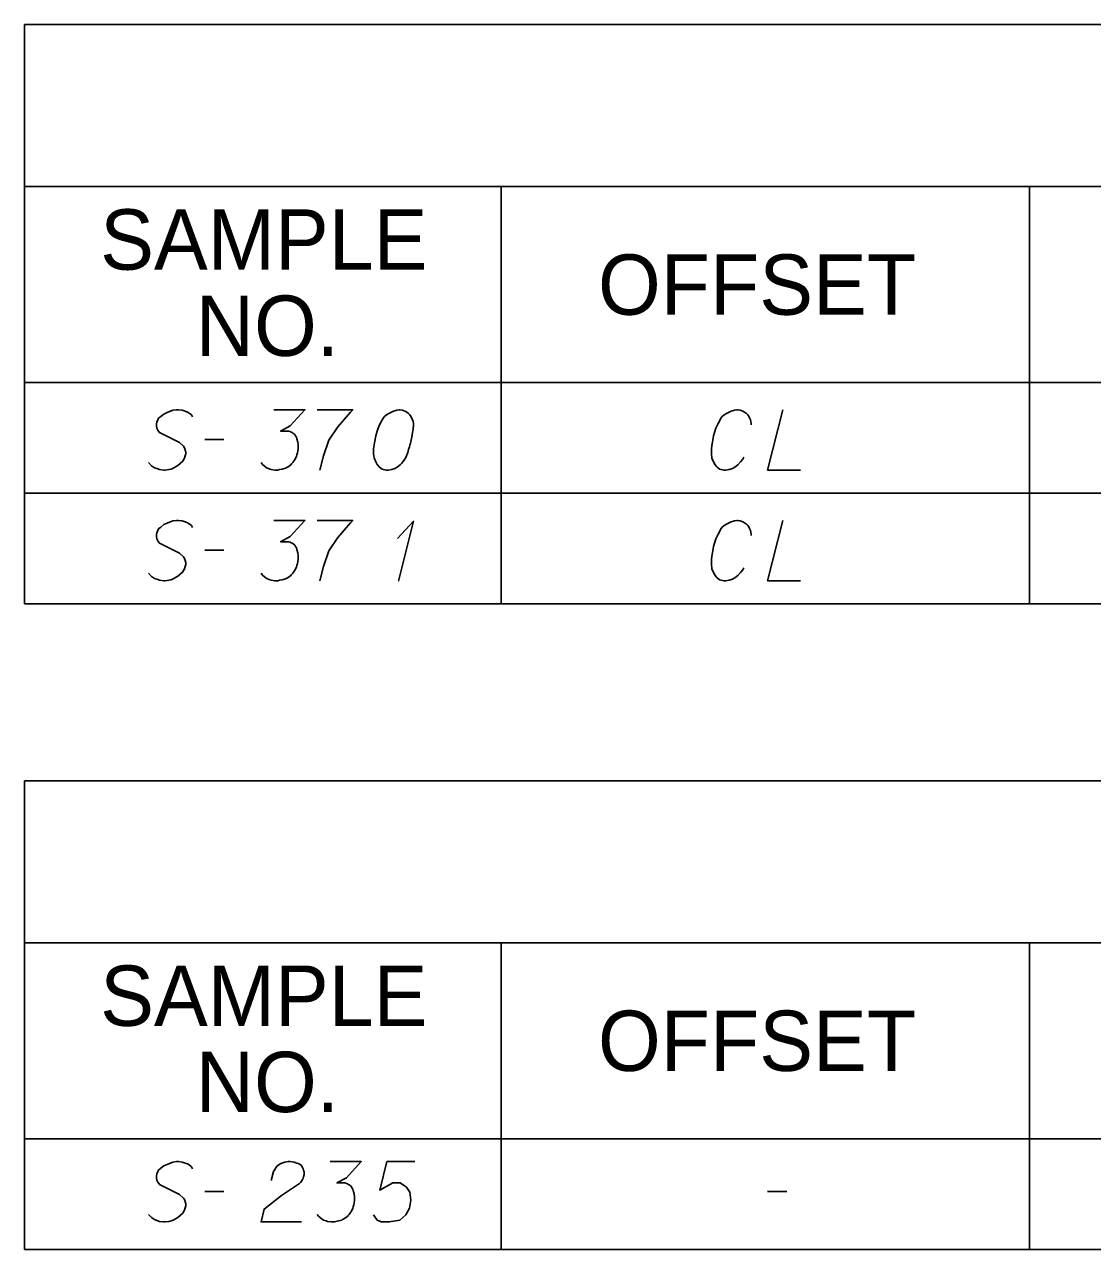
# Model space of a CAD drawing. Extents: x 2074207 to 2076812, y 516372 to 523312.
# Drawn here: x 2076260.6 to 2076345.6, y 516746.5 to 516843.9 of the extents above; entities that cross this region are included whole.
import ezdxf

# ---------------------------------------------------------------- set-up
doc = ezdxf.new("R2010")
doc.units = 0
for name, color, linetype in [('Prop DirtTable_ Soil Test Results - Outline (Major)', 7, 'Continuous'), ('Prop DirtTable_ Soil Test Results - Outline (Minor)', 7, 'Continuous'), ('Prop DirtTable_ Soil Test Results - Tx (Header - Small)', 7, 'Continuous'), ('Prop DirtTable_ Soil Test Results - Tx (Sample Data)', 7, 'Continuous')]:
    doc.layers.add(name, color=color, linetype=linetype)

msp = doc.modelspace()

# ---------------------------------------------------------------- linework, layer by layer
at = {"layer": 'Prop DirtTable_ Soil Test Results - Outline (Major)'}
for p, q in [((2076260.609, 516843.937), (2076260.609, 516815.452)), ((2076260.609, 516843.937), (2076811.903, 516843.937)), ((2076260.609, 516815.452), (2076260.609, 516806.652)), ((2076260.609, 516815.452), (2076811.903, 516815.452)), ((2076260.609, 516815.452), (2076811.903, 516815.452)), ((2076260.609, 516806.652), (2076260.609, 516797.852)), ((2076260.609, 516797.852), (2076811.903, 516797.852)), ((2076260.609, 516783.796), (2076260.609, 516755.31)), ((2076260.609, 516783.796), (2076811.903, 516783.796)), ((2076260.609, 516755.31), (2076260.609, 516746.51)), ((2076260.609, 516755.31), (2076811.903, 516755.31)), ((2076260.609, 516755.31), (2076811.903, 516755.31)), ((2076260.609, 516746.51), (2076811.903, 516746.51))]:
    msp.add_line(p, q, dxfattribs=at)
at = {"layer": 'Prop DirtTable_ Soil Test Results - Outline (Minor)'}
for p, q in [((2076260.609, 516831.052), (2076811.903, 516831.052)), ((2076298.545, 516831.052), (2076298.545, 516806.652)), ((2076340.594, 516831.052), (2076340.594, 516806.652)), ((2076260.609, 516806.652), (2076811.903, 516806.652)), ((2076260.609, 516806.652), (2076811.903, 516806.652)), ((2076298.546, 516806.652), (2076298.546, 516797.852)), ((2076340.594, 516806.652), (2076340.594, 516797.852)), ((2076260.609, 516797.852), (2076811.903, 516797.852)), ((2076260.609, 516770.91), (2076811.903, 516770.91)), ((2076298.545, 516770.91), (2076298.545, 516746.51)), ((2076340.594, 516770.91), (2076340.594, 516746.51)), ((2076260.609, 516746.51), (2076811.903, 516746.51))]:
    msp.add_line(p, q, dxfattribs=at)
at = {"layer": 'Prop DirtTable_ Soil Test Results - Tx (Sample Data)'}
for points in [[(2076273.968, 516812.733), (2076273.897, 516812.884), (2076273.721, 516813.035), (2076273.58, 516813.111), (2076273.403, 516813.186), (2076273.157, 516813.262), (2076272.874, 516813.3), (2076272.698, 516813.3), (2076272.416, 516813.262), (2076271.957, 516813.073), (2076271.71, 516812.959), (2076271.463, 516812.77), (2076271.287, 516812.619), (2076271.216, 516812.506), (2076271.146, 516812.317), (2076271.111, 516812.166), (2076271.111, 516812.015), (2076271.146, 516811.826), (2076271.216, 516811.674), (2076271.322, 516811.523), (2076271.358, 516811.485), (2076272.945, 516810.692), (2076273.262, 516810.389), (2076273.333, 516810.276), (2076273.368, 516810.2), (2076273.439, 516809.936), (2076273.439, 516809.785), (2076273.403, 516809.633), (2076273.333, 516809.444), (2076273.192, 516809.18), (2076272.839, 516808.878), (2076272.733, 516808.802), (2076272.451, 516808.651), (2076272.275, 516808.575), (2076272.098, 516808.537), (2076271.816, 516808.5), (2076271.71, 516808.5), (2076271.358, 516808.537), (2076271.146, 516808.613), (2076270.969, 516808.689), (2076270.723, 516808.84), (2076270.476, 516809.104)], [(2076280.459, 516813.3), (2076282.928, 516813.3), (2076281.764, 516812.015), (2076280.988, 516811.599), (2076281.623, 516811.599), (2076281.764, 516811.561), (2076281.834, 516811.523), (2076281.905, 516811.485), (2076281.975, 516811.448), (2076282.117, 516811.334), (2076282.187, 516811.221), (2076282.258, 516811.107), (2076282.293, 516810.994), (2076282.363, 516810.73), (2076282.399, 516810.503), (2076282.399, 516810.389), (2076282.399, 516810.238), (2076282.363, 516810.011), (2076282.328, 516809.86), (2076282.293, 516809.709), (2076282.258, 516809.596), (2076282.222, 516809.52), (2076282.187, 516809.444), (2076282.152, 516809.369), (2076282.081, 516809.256), (2076281.975, 516809.104), (2076281.87, 516808.991), (2076281.799, 516808.915), (2076281.693, 516808.84), (2076281.587, 516808.764), (2076281.446, 516808.689), (2076281.376, 516808.651), (2076281.129, 516808.575), (2076280.917, 516808.537), (2076280.776, 516808.5), (2076280.529, 516808.5), (2076280.247, 516808.537), (2076280.141, 516808.575), (2076280.035, 516808.613), (2076279.929, 516808.651), (2076279.824, 516808.726), (2076279.718, 516808.802), (2076279.541, 516808.953), (2076279.436, 516809.104)], [(2076283.916, 516813.3), (2076286.738, 516813.3), (2076286.561, 516813.111), (2076285.538, 516811.939), (2076284.833, 516810.881), (2076284.409, 516809.633), (2076284.127, 516808.5)], [(2076290.512, 516813.3), (2076290.442, 516813.3), (2076290.23, 516813.262), (2076290.089, 516813.224), (2076289.983, 516813.186), (2076289.807, 516813.111), (2076289.595, 516812.997), (2076289.419, 516812.884), (2076289.242, 516812.733), (2076289.136, 516812.582), (2076289.031, 516812.393), (2076288.925, 516812.204), (2076288.819, 516811.977), (2076288.748, 516811.826), (2076288.678, 516811.599), (2076288.572, 516811.221), (2076288.466, 516810.654), (2076288.396, 516810.2), (2076288.396, 516809.785), (2076288.431, 516809.482), (2076288.572, 516809.142), (2076288.678, 516808.953), (2076288.854, 516808.726), (2076289.066, 516808.575), (2076289.172, 516808.537), (2076289.383, 516808.5), (2076289.56, 516808.5), (2076289.842, 516808.537), (2076290.089, 516808.613), (2076290.265, 516808.726), (2076290.512, 516808.915), (2076290.618, 516809.029), (2076290.759, 516809.18), (2076290.865, 516809.331), (2076290.935, 516809.444), (2076291.006, 516809.633), (2076291.041, 516809.709), (2076291.112, 516809.898), (2076291.182, 516810.125), (2076291.253, 516810.352), (2076291.288, 516810.503), (2076291.323, 516810.616), (2076291.359, 516810.767), (2076291.429, 516811.107), (2076291.465, 516811.296), (2076291.5, 516811.485), (2076291.535, 516811.75), (2076291.57, 516812.09), (2076291.57, 516812.204), (2076291.535, 516812.355), (2076291.5, 516812.506), (2076291.394, 516812.733), (2076291.288, 516812.884), (2076291.182, 516812.997), (2076291.041, 516813.111), (2076290.9, 516813.186), (2076290.794, 516813.224), (2076290.689, 516813.262), (2076290.512, 516813.3)], [(2076318.45, 516812.09), (2076318.45, 516812.204), (2076318.415, 516812.355), (2076318.38, 516812.506), (2076318.309, 516812.657), (2076318.274, 516812.733), (2076318.168, 516812.884), (2076318.062, 516812.997), (2076317.921, 516813.111), (2076317.78, 516813.186), (2076317.569, 516813.262), (2076317.392, 516813.3), (2076317.322, 516813.3), (2076317.11, 516813.262), (2076316.863, 516813.186), (2076316.687, 516813.111), (2076316.475, 516812.997), (2076316.299, 516812.884), (2076316.122, 516812.733), (2076316.016, 516812.582), (2076315.911, 516812.393), (2076315.805, 516812.204), (2076315.628, 516811.826), (2076315.523, 516811.485), (2076315.452, 516811.221), (2076315.417, 516811.07), (2076315.381, 516810.881), (2076315.311, 516810.465), (2076315.276, 516810.163), (2076315.276, 516809.822), (2076315.311, 516809.444), (2076315.381, 516809.256), (2076315.487, 516809.067), (2076315.558, 516808.953), (2076315.699, 516808.764), (2076315.911, 516808.575), (2076316.052, 516808.537), (2076316.263, 516808.5), (2076316.404, 516808.5), (2076316.44, 516808.5), (2076316.687, 516808.537), (2076316.969, 516808.613), (2076317.145, 516808.726), (2076317.392, 516808.915), (2076317.604, 516809.142), (2076317.78, 516809.369), (2076317.851, 516809.52)], [(2076320.955, 516813.3), (2076319.756, 516808.5), (2076322.366, 516808.5)], [(2076274.956, 516810.919), (2076276.472, 516810.919)], [(2076273.968, 516803.933), (2076273.897, 516804.084), (2076273.721, 516804.235), (2076273.58, 516804.311), (2076273.403, 516804.386), (2076273.157, 516804.462), (2076272.874, 516804.5), (2076272.698, 516804.5), (2076272.416, 516804.462), (2076271.957, 516804.273), (2076271.71, 516804.159), (2076271.463, 516803.97), (2076271.287, 516803.819), (2076271.216, 516803.706), (2076271.146, 516803.517), (2076271.111, 516803.366), (2076271.111, 516803.215), (2076271.146, 516803.026), (2076271.216, 516802.874), (2076271.322, 516802.723), (2076271.358, 516802.685), (2076272.945, 516801.892), (2076273.262, 516801.589), (2076273.333, 516801.476), (2076273.368, 516801.4), (2076273.439, 516801.136), (2076273.439, 516800.985), (2076273.403, 516800.833), (2076273.333, 516800.644), (2076273.192, 516800.38), (2076272.839, 516800.078), (2076272.733, 516800.002), (2076272.451, 516799.851), (2076272.275, 516799.775), (2076272.098, 516799.737), (2076271.816, 516799.7), (2076271.71, 516799.7), (2076271.358, 516799.737), (2076271.146, 516799.813), (2076270.969, 516799.889), (2076270.723, 516800.04), (2076270.476, 516800.304)], [(2076280.459, 516804.5), (2076282.928, 516804.5), (2076281.764, 516803.215), (2076280.988, 516802.799), (2076281.623, 516802.799), (2076281.764, 516802.761), (2076281.834, 516802.723), (2076281.905, 516802.685), (2076281.975, 516802.648), (2076282.117, 516802.534), (2076282.187, 516802.421), (2076282.258, 516802.307), (2076282.293, 516802.194), (2076282.363, 516801.93), (2076282.399, 516801.703), (2076282.399, 516801.589), (2076282.399, 516801.438), (2076282.363, 516801.211), (2076282.328, 516801.06), (2076282.293, 516800.909), (2076282.258, 516800.796), (2076282.222, 516800.72), (2076282.187, 516800.644), (2076282.152, 516800.569), (2076282.081, 516800.456), (2076281.975, 516800.304), (2076281.87, 516800.191), (2076281.799, 516800.115), (2076281.693, 516800.04), (2076281.587, 516799.964), (2076281.446, 516799.889), (2076281.376, 516799.851), (2076281.129, 516799.775), (2076280.917, 516799.737), (2076280.776, 516799.7), (2076280.529, 516799.7), (2076280.247, 516799.737), (2076280.141, 516799.775), (2076280.035, 516799.813), (2076279.929, 516799.851), (2076279.824, 516799.926), (2076279.718, 516800.002), (2076279.541, 516800.153), (2076279.436, 516800.304)], [(2076283.916, 516804.5), (2076286.738, 516804.5), (2076286.561, 516804.311), (2076285.538, 516803.139), (2076284.833, 516802.081), (2076284.409, 516800.833), (2076284.127, 516799.7)], [(2076290.3, 516803.063), (2076291.57, 516804.424), (2076290.371, 516799.662)], [(2076318.45, 516803.29), (2076318.45, 516803.404), (2076318.415, 516803.555), (2076318.38, 516803.706), (2076318.309, 516803.857), (2076318.274, 516803.933), (2076318.168, 516804.084), (2076318.062, 516804.197), (2076317.921, 516804.311), (2076317.78, 516804.386), (2076317.569, 516804.462), (2076317.392, 516804.5), (2076317.322, 516804.5), (2076317.11, 516804.462), (2076316.863, 516804.386), (2076316.687, 516804.311), (2076316.475, 516804.197), (2076316.299, 516804.084), (2076316.122, 516803.933), (2076316.016, 516803.782), (2076315.911, 516803.593), (2076315.805, 516803.404), (2076315.628, 516803.026), (2076315.523, 516802.685), (2076315.452, 516802.421), (2076315.417, 516802.27), (2076315.381, 516802.081), (2076315.311, 516801.665), (2076315.276, 516801.363), (2076315.276, 516801.022), (2076315.311, 516800.644), (2076315.381, 516800.456), (2076315.487, 516800.267), (2076315.558, 516800.153), (2076315.699, 516799.964), (2076315.911, 516799.775), (2076316.052, 516799.737), (2076316.263, 516799.7), (2076316.404, 516799.7), (2076316.44, 516799.7), (2076316.687, 516799.737), (2076316.969, 516799.813), (2076317.145, 516799.926), (2076317.392, 516800.115), (2076317.604, 516800.342), (2076317.78, 516800.569), (2076317.851, 516800.72)], [(2076320.955, 516804.5), (2076319.756, 516799.7), (2076322.366, 516799.7)], [(2076274.956, 516802.119), (2076276.472, 516802.119)], [(2076273.968, 516752.935), (2076273.897, 516753.086), (2076273.721, 516753.237), (2076273.58, 516753.313), (2076273.403, 516753.388), (2076273.157, 516753.464), (2076272.874, 516753.502), (2076272.698, 516753.502), (2076272.416, 516753.464), (2076271.957, 516753.275), (2076271.71, 516753.161), (2076271.463, 516752.972), (2076271.287, 516752.821), (2076271.216, 516752.708), (2076271.146, 516752.519), (2076271.111, 516752.368), (2076271.111, 516752.217), (2076271.146, 516752.028), (2076271.216, 516751.876), (2076271.322, 516751.725), (2076271.358, 516751.687), (2076272.945, 516750.894), (2076273.262, 516750.591), (2076273.333, 516750.478), (2076273.368, 516750.402), (2076273.439, 516750.138), (2076273.439, 516749.987), (2076273.403, 516749.835), (2076273.333, 516749.647), (2076273.192, 516749.382), (2076272.839, 516749.08), (2076272.733, 516749.004), (2076272.451, 516748.853), (2076272.275, 516748.777), (2076272.098, 516748.739), (2076271.816, 516748.702), (2076271.71, 516748.702), (2076271.358, 516748.739), (2076271.146, 516748.815), (2076270.969, 516748.891), (2076270.723, 516749.042), (2076270.476, 516749.306)], [(2076280.247, 516751.99), (2076280.423, 516752.708), (2076280.706, 516753.161), (2076281.023, 516753.35), (2076281.34, 516753.464), (2076281.587, 516753.502), (2076281.764, 516753.502), (2076282.081, 516753.464), (2076282.293, 516753.388), (2076282.399, 516753.35), (2076282.61, 516753.237), (2076282.716, 516753.086), (2076282.787, 516752.935), (2076282.822, 516752.821), (2076282.857, 516752.67), (2076282.857, 516752.481), (2076282.822, 516752.292), (2076282.787, 516752.179), (2076282.716, 516752.028), (2076282.61, 516751.876), (2076282.505, 516751.763), (2076281.058, 516750.818), (2076279.683, 516749.722), (2076279.436, 516748.702), (2076282.646, 516748.702)], [(2076284.939, 516753.502), (2076287.408, 516753.502), (2076286.244, 516752.217), (2076285.468, 516751.801), (2076286.103, 516751.801), (2076286.244, 516751.763), (2076286.314, 516751.725), (2076286.385, 516751.687), (2076286.455, 516751.65), (2076286.597, 516751.536), (2076286.667, 516751.423), (2076286.738, 516751.309), (2076286.773, 516751.196), (2076286.843, 516750.932), (2076286.879, 516750.705), (2076286.879, 516750.591), (2076286.879, 516750.44), (2076286.843, 516750.213), (2076286.808, 516750.062), (2076286.773, 516749.911), (2076286.738, 516749.798), (2076286.702, 516749.722), (2076286.667, 516749.647), (2076286.632, 516749.571), (2076286.561, 516749.458), (2076286.455, 516749.306), (2076286.35, 516749.193), (2076286.279, 516749.117), (2076286.173, 516749.042), (2076286.067, 516748.966), (2076285.926, 516748.891), (2076285.856, 516748.853), (2076285.609, 516748.777), (2076285.397, 516748.739), (2076285.256, 516748.702), (2076285.009, 516748.702), (2076284.727, 516748.739), (2076284.621, 516748.777), (2076284.515, 516748.815), (2076284.409, 516748.853), (2076284.304, 516748.928), (2076284.198, 516749.004), (2076284.021, 516749.155), (2076283.916, 516749.306)], [(2076291.676, 516753.502), (2076289.454, 516753.502), (2076288.889, 516751.234), (2076289.912, 516751.801), (2076290.512, 516751.801), (2076291.006, 516751.461), (2076291.288, 516751.083), (2076291.359, 516750.44), (2076291.253, 516749.798), (2076290.971, 516749.269), (2076290.477, 516748.853), (2076289.63, 516748.702), (2076288.995, 516748.702), (2076288.678, 516748.853), (2076288.396, 516749.269)], [(2076274.956, 516751.121), (2076276.472, 516751.121)], [(2076319.756, 516751.121), (2076321.272, 516751.121)]]:
    msp.add_lwpolyline(points, dxfattribs=at)

# ---------------------------------------------------------------- texts
at = {"layer": 'Prop DirtTable_ Soil Test Results - Tx (Header - Small)'}
for s, p in [('SAMPLE', (2076266.632, 516824.438)), ('OFFSET', (2076306.254, 516820.852)), ('NO.', (2076274.244, 516817.581)), ('SAMPLE', (2076266.632, 516764.296)), ('OFFSET', (2076306.254, 516760.71)), ('NO.', (2076274.244, 516757.439))]:
    msp.add_text(s, height=4.8, dxfattribs=at).set_placement(p)

doc.saveas('drawing.dxf')
